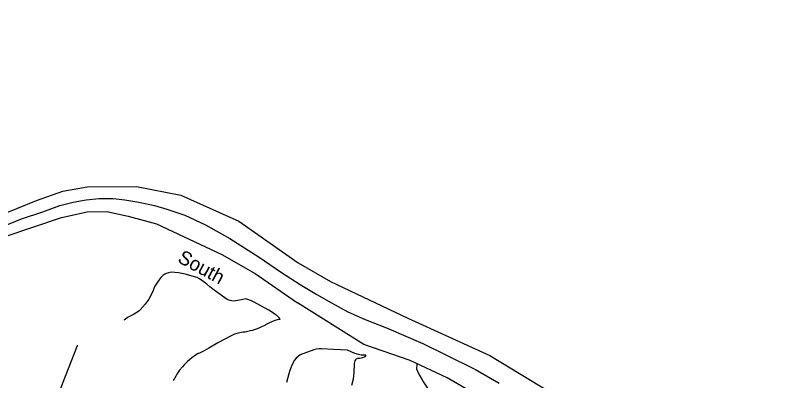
# Model space of a CAD drawing. Extents: x 1473865 to 1648260, y 639067 to 773536.
# Drawn here: x 1569834 to 1578991, y 723566 to 727923 of the extents above; entities that cross this region are included whole.
import ezdxf

# ---------------------------------------------------------------- set-up
doc = ezdxf.new("R2010")
doc.units = 0
for name, color, linetype in [('Exist Boundary Political CountyLine', 7, 'Continuous'), ('Exist Hydrographic Misc Water Feature', 7, 'Continuous'), ('Exist Hydrographic River Shore', 7, 'Continuous'), ('Exist Hydrographic River Shore Label', 7, 'Continuous'), ('Exist Road Non-System Type 51', 7, 'Continuous')]:
    doc.layers.add(name, color=color, linetype=linetype)

msp = doc.modelspace()

# ---------------------------------------------------------------- linework, layer by layer
at = {"layer": 'Exist Boundary Political CountyLine'}
msp.add_lwpolyline([(1569684.8, 725406), (1569906.1, 725494.6), (1570161.7, 725578.2), (1570363.3, 725656.9), (1570525.6, 725696.3), (1570678, 725720.9), (1570835.4, 725740.6), (1571002.5, 725740.6), (1571140.2, 725720.9), (1571307.4, 725696.3), (1571494.2, 725656.9), (1571641.7, 725612.6), (1571858.1, 725538.9), (1572103.9, 725425.7), (1572394, 725263.3), (1572743.1, 725037), (1573008.6, 724855), (1573234.8, 724712.3), (1573433.9, 724594.3), (1573606, 724495.9), (1573802.7, 724387.6), (1574009.2, 724294.2), (1574264.9, 724195.8), (1574697.6, 724008.8), (1574972.9, 723876), (1575324.5, 723698.9), (1575609.6, 723536.5)], dxfattribs=at)
at = {"layer": 'Exist Hydrographic Misc Water Feature'}
for points in [[(1572995.2, 724293.9), (1572985.3, 724310.5), (1572973.5, 724324.7), (1572950.1, 724345.8), (1572936.4, 724355.9), (1572902.6, 724378.7), (1572861.2, 724405.8), (1572675.4, 724505.6), (1572653.4, 724516.7), (1572639.6, 724522.7), (1572607.9, 724535.6), (1572586.1, 724540.2), (1572531.4, 724529), (1572437.2, 724516.1), (1572397.3, 724520.2), (1572360.6, 724533.3), (1572206.1, 724643.9), (1572156.9, 724683.5), (1572117.7, 724716.2), (1572101.9, 724728.9), (1572086.2, 724740.7), (1572032.8, 724780.3), (1572003.2, 724794.9), (1571989.4, 724800.9), (1571860.3, 724838), (1571780.3, 724851.9), (1571692.4, 724859.4), (1571660.3, 724851.9), (1571636.1, 724845.8), (1571620.1, 724837.1), (1571595.7, 724819.5), (1571570.9, 724797.1), (1571546.3, 724765.6), (1571529.8, 724741.3), (1571513.3, 724717), (1571498.7, 724691.8), (1571486.1, 724665), (1571479.6, 724642.2), (1571458.9, 724598.3), (1571426, 724537.4), (1571383.9, 724476.7), (1571324.6, 724411.4), (1571310.3, 724397.8), (1571285.8, 724380.2), (1571253.4, 724359.6), (1571221, 724343.8), (1571172.5, 724318.5), (1571148.2, 724301), (1571131.8, 724285.7)], [(1572995.2, 724293.9), (1572972.9, 724295.2), (1572932.7, 724285.4), (1572868.1, 724255.5), (1572819.4, 724231), (1572811.2, 724224.6), (1572770.9, 724206.6), (1572738.6, 724192.4), (1572665.8, 724166), (1572641.7, 724159.1), (1572609.7, 724151.6), (1572593.4, 724147.8), (1572577.3, 724144), (1572553.3, 724144.5), (1572529.4, 724140.9), (1572448.9, 724118.7), (1572408.5, 724101.5), (1572250.5, 724018.5), (1572145.2, 723955), (1572088.3, 723922.5), (1572031.8, 723895.7), (1572015.6, 723888.7), (1571983.1, 723871.3), (1571942.4, 723840.1), (1571918, 723820.1), (1571885.4, 723789.6), (1571848.6, 723753.4), (1571828, 723730), (1571795.2, 723690.4), (1571762.3, 723643.5), (1571747.6, 723619.2), (1571718.4, 723562.4)], [(1574015.1, 723868.8), (1573992.1, 723869.2), (1573976.1, 723869.5), (1573960.1, 723869.9), (1573914.4, 723882.3), (1573902.6, 723885.8), (1573884.6, 723891.9), (1573798.2, 723930.6), (1573629.6, 723938.1), (1573493.4, 723944.1), (1573461.4, 723944.8), (1573429.4, 723942.2), (1573397.2, 723933.8), (1573234.1, 723873.1), (1573187, 723833), (1573162.4, 723804.8), (1573151.9, 723785.3), (1573135.3, 723752), (1573109.8, 723686), (1573096.8, 723646.1), (1573070.7, 723543.2)], [(1574015.1, 723868.8), (1574003.8, 723850.9), (1573995.7, 723844.5), (1573975.5, 723837.5), (1573943.3, 723830), (1573927.3, 723830.3), (1573919.3, 723828.8), (1573903.1, 723821), (1573895, 723815.4), (1573886.8, 723804.1), (1573876, 723769.8), (1573874.2, 723661.6), (1573865.9, 723582.1), (1573844.3, 723510.3)], [(1574625.1, 723761.2), (1574623.3, 723706.3), (1574642.7, 723660.8), (1574660.6, 723621.8), (1574687.9, 723576.2), (1574706.3, 723547), (1574737.6, 723500.5), (1574774.5, 723449.6), (1574808.3, 723411.2), (1574859.7, 723361.8), (1574926.5, 723307.9), (1575019.3, 723251.9), (1575060.7, 723240.4), (1575084.4, 723234.1)]]:
    msp.add_lwpolyline(points, dxfattribs=at)
at = {"layer": 'Exist Hydrographic River Shore'}
for points in [[(1567137.3, 727923.1), (1567208, 727646.7), (1567370.6, 727142.8), (1567598.1, 726472.9), (1567914.3, 725942.5), (1568234.9, 725600.2), (1568461.4, 725412), (1568591.1, 725333.3), (1568888, 725229.4), (1569191.4, 725186.6), (1569365.8, 725171.6), (1570386.7, 725511.5), (1570690.2, 725580), (1570925.2, 725584.2), (1571181.6, 725528.6), (1571517.6, 725434.8), (1572299.7, 725071.2), (1572697.2, 724844.5), (1573200.1, 724495.3)], [(1567731.6, 727244.7), (1568165.3, 726211.7), (1568532.9, 725724), (1568917.5, 725501.5), (1569178.2, 725433.1), (1569614.2, 725522.9), (1570088.6, 725715.4), (1570400.6, 725826.7), (1570693, 725878.8), (1571278.5, 725883), (1571808.5, 725780.4), (1572500.8, 725468.1), (1573208.4, 724969.7)], [(1573208.4, 724969.7), (1573594.6, 724748.3), (1574519.4, 724311.4), (1575496.1, 723864.2), (1576576.7, 723209), (1577661.9, 722476.1), (1578877.6, 721914.4), (1579947.8, 721373.6), (1580883, 721092.8), (1581412.9, 720936.8), (1582327.3, 720936.8), (1583283.2, 721072), (1584546.9, 721695.2), (1585159.9, 722069.6), (1585689.8, 722163.2), (1586105.5, 722080), (1586541.9, 721872), (1586988.7, 721445.6), (1587154.9, 721019.2)], [(1577370.3, 721873.3), (1576843.2, 722330.4), (1575548.3, 723275.7), (1574986.3, 723598.9), (1574547.3, 723804.7), (1573991.3, 723996.4), (1573200.1, 724495.3)]]:
    msp.add_lwpolyline(points, dxfattribs=at)
at = {"layer": 'Exist Road Non-System Type 51'}
msp.add_lwpolyline([(1570190.2, 722972.8), (1570397.3, 723529.6), (1570577.4, 723983.8), (1570578.6, 723991.5)], dxfattribs=at)

# ---------------------------------------------------------------- texts
at = {"layer": 'Exist Hydrographic River Shore Label'}
msp.add_text('South', height=167.32, rotation=331.7325, dxfattribs=at).set_placement((1571758.8, 724986.1))

doc.saveas('drawing.dxf')
